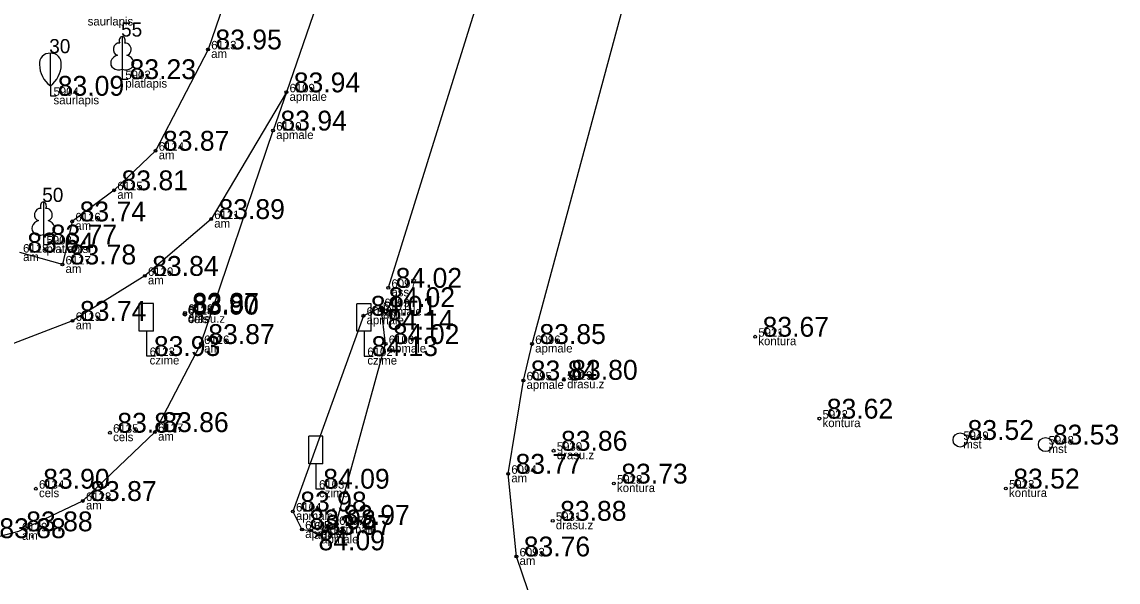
# Model space of a CAD drawing. Extents: x 614911 to 615803, y 262110 to 264311.
# Drawn here: x 615509.84 to 615548.49, y 262670.41 to 262690.16 of the extents above; entities that cross this region are included whole.
import ezdxf

# ---------------------------------------------------------------- set-up
doc = ezdxf.new("R2010")
doc.units = 0
for name, color, linetype in [('Level 1', 7, 'Continuous'), ('Level 14', 7, 'Continuous'), ('Level 16', 7, 'Continuous'), ('Level 37', 7, 'Continuous'), ('Level 53', 7, 'Continuous'), ('Level 54', 7, 'Continuous'), ('Level 57', 7, 'Continuous'), ('Level 58', 7, 'Continuous')]:
    doc.layers.add(name, color=color, linetype=linetype)

msp = doc.modelspace()

# ---------------------------------------------------------------- linework, layer by layer
at = {"layer": 'Level 1'}
for p, q in [((615510.844, 262687.908), (615510.844, 262689.056)), ((615513.377, 262688.49), (615513.377, 262688.143)), ((615510.844, 262687.908), (615510.844, 262687.556)), ((615513.377, 262688.143), (615513.577, 262688.143)), ((615510.844, 262687.556), (615511.044, 262687.556)), ((615510.597, 262682.658), (615510.597, 262682.311)), ((615510.597, 262682.311), (615510.797, 262682.311))]:
    msp.add_line(p, q, dxfattribs=at)
for points in [[(615513.377, 262689.643), (615513.377, 262688.49)], [(615513.467, 262689.411), (615513.466, 262689.412)], [(615510.597, 262683.811), (615510.597, 262682.658)], [(615510.687, 262683.579), (615510.686, 262683.58)]]:
    msp.add_lwpolyline(points, dxfattribs=at)
for centre, radius, start, end in [((615510.824, 262688.69), 0.366, 86.7958, 185.3935), ((615510.864, 262688.69), 0.366, 354.6065, 93.2042), ((615511.403, 262688.669), 0.944, 180.7841, 233.6862), ((615510.285, 262688.669), 0.944, 306.3138, 359.2159)]:
    msp.add_arc(centre, radius, start, end, dxfattribs=at)
for centre, major_axis, ratio, start_param, end_param in [((615513.377, 262689.493), (0, -0.15), 0.707107, 3.14537, 5.287485), ((615513.377, 262689.493), (0, -0.15), 0.707107, 0.995701, 3.137816), ((615513.249, 262689.198), (-0.039, -0.212), 0.861323, 3.141593, 6.283185), ((615513.505, 262689.198), (0.039, -0.212), 0.861323, 0, 3.141593), ((615513.287, 262688.736), (0.307, 0.095), 0.814445, 1.570796, 4.752015), ((615513.467, 262688.736), (-0.307, 0.095), 0.814445, 1.531171, 4.712389), ((615510.597, 262683.661), (0, -0.15), 0.707107, 3.14537, 5.287485), ((615510.597, 262683.661), (0, -0.15), 0.707107, 0.995701, 3.137816), ((615510.469, 262683.366), (-0.039, -0.212), 0.861323, 3.141593, 6.283185), ((615510.725, 262683.366), (0.039, -0.212), 0.861323, 0, 3.141593), ((615510.507, 262682.904), (0.307, 0.095), 0.814445, 1.570796, 4.752015), ((615510.687, 262682.904), (-0.307, 0.095), 0.814445, 1.531171, 4.712389)]:
    msp.add_ellipse(centre, major_axis=major_axis, ratio=ratio, start_param=start_param, end_param=end_param, dxfattribs=at)
at = {"layer": 'Level 14'}
for centre in [(615542.924, 262675.419), (615545.93, 262675.256)]:
    msp.add_circle(centre, 0.25, dxfattribs=at)
at = {"layer": 'Level 16'}
for p, q in [((615514.478, 262680.227), (615513.978, 262680.227)), ((615513.978, 262679.258), (615513.978, 262680.227)), ((615514.478, 262679.258), (615514.478, 262680.227)), ((615522.155, 262680.223), (615521.655, 262680.223)), ((615521.655, 262679.254), (615521.655, 262680.223)), ((615522.155, 262679.254), (615522.155, 262680.223)), ((615514.478, 262679.258), (615513.978, 262679.258)), ((615514.232, 262679.258), (615514.232, 262678.38)), ((615522.155, 262679.254), (615521.655, 262679.254)), ((615521.909, 262679.254), (615521.909, 262678.376)), ((615514.232, 262678.38), (615514.547, 262678.38)), ((615521.909, 262678.376), (615522.224, 262678.376)), ((615520.452, 262675.547), (615519.952, 262675.547)), ((615519.952, 262674.578), (615519.952, 262675.547)), ((615520.452, 262674.578), (615520.452, 262675.547)), ((615520.452, 262674.578), (615519.952, 262674.578)), ((615520.206, 262674.578), (615520.206, 262673.7)), ((615520.206, 262673.7), (615520.521, 262673.7))]:
    msp.add_line(p, q, dxfattribs=at)
at = {"layer": 'Level 37'}
for points in [[(615536.674, 262766.53), (615539.466, 262763.47), (615540.96, 262761.183), (615541.063, 262759.839), (615536.591, 262745.98), (615536.177, 262745.037), (615532.44, 262739.724), (615528.2, 262731.724), (615522.211, 262712.315), (615521.598, 262704.345), (615516.403, 262689.191), (615514.553, 262685.618), (615513.094, 262684.223), (615511.615, 262683.126), (615511.267, 262681.608), (615509.771, 262682.026)], [(615539.466, 262763.47), (615540.8, 262763.908), (615542.209, 262761.975), (615542.441, 262759.475), (615537.549, 262744.366), (615530.265, 262730.98), (615524.234, 262711.699), (615523.305, 262699.701), (615519.166, 262687.677), (615518.697, 262686.329)], [(615542.539, 262742.214), (615537.852, 262728.291), (615532.442, 262711.621), (615528.258, 262698.427), (615522.759, 262680.784)], [(615534.364, 262661.963), (615530.75, 262663.923), (615528.928, 262666.471), (615527.275, 262671.311), (615526.986, 262674.226), (615527.522, 262677.519), (615527.828, 262678.803), (615532.763, 262697.11), (615534.489, 262703.905), (615536.426, 262710.011), (615540.339, 262717.828)], [(615519.166, 262687.677), (615516.512, 262683.209), (615514.174, 262681.204), (615511.626, 262679.618), (615503.105, 262676.348), (615499.422, 262674.892), (615494.048, 262671.344), (615488.003, 262663.297), (615487.264, 262661.656), (615485.312, 262655.528), (615481.014, 262647.82), (615478.723, 262645.155), (615476.187, 262643.105)], [(615476.187, 262643.105), (615477.146, 262643.476), (615482.846, 262645.634), (615488.994, 262651.091), (615490.472, 262653.743), (615492.227, 262658.611), (615494.617, 262662.831), (615497.702, 262666.424), (615501.615, 262669.165), (615505.659, 262671.098), (615506.118, 262671.261), (615508.785, 262671.955), (615509.733, 262672.197), (615511.989, 262673.267), (615514.53, 262675.696), (615516.152, 262678.802), (615518.697, 262686.329)]]:
    msp.add_lwpolyline(points, dxfattribs=at)
msp.add_lwpolyline([(615522.509, 262680.103), (615521.882, 262679.799), (615519.395, 262672.894), (615519.716, 262672.262), (615520.039, 262672.227), (615520.283, 262672.071), (615520.914, 262672.424), (615522.664, 262678.802)], close=True, dxfattribs=at)
at = {"layer": 'Level 57'}
for centre in [(615516.403, 262689.191), (615519.166, 262687.677), (615518.697, 262686.329), (615514.553, 262685.618), (615513.094, 262684.223), (615516.512, 262683.209), (615511.615, 262683.126), (615511.267, 262681.608), (615514.174, 262681.204), (615522.759, 262680.784), (615515.577, 262679.852), (615515.593, 262679.903), (615515.593, 262679.838), (615521.882, 262679.799), (615522.465, 262680.003), (615522.509, 262680.103), (615511.626, 262679.618), (615535.696, 262679.059), (615516.152, 262678.802), (615522.664, 262678.802), (615527.828, 262678.803), (615527.522, 262677.519), (615528.951, 262677.539), (615537.96, 262676.17), (615512.945, 262675.674), (615514.53, 262675.696), (615528.589, 262675.038), (615526.986, 262674.226), (615510.331, 262673.7), (615530.714, 262673.88), (615544.536, 262673.705), (615511.989, 262673.267), (615519.395, 262672.894), (615520.914, 262672.424), (615528.557, 262672.567), (615519.716, 262672.262), (615520.039, 262672.227), (615520.283, 262672.071), (615527.275, 262671.311)]:
    msp.add_circle(centre, 0.05, dxfattribs=at)
at = {"layer": 'Level 58'}
for centre in [(615516.403, 262689.191), (615519.166, 262687.677), (615518.697, 262686.329), (615514.553, 262685.618), (615513.094, 262684.223), (615516.512, 262683.209), (615511.615, 262683.126), (615511.267, 262681.608), (615514.174, 262681.204), (615522.759, 262680.784), (615515.577, 262679.852), (615515.593, 262679.903), (615515.593, 262679.838), (615521.882, 262679.799), (615522.465, 262680.003), (615522.509, 262680.103), (615511.626, 262679.618), (615535.696, 262679.059), (615516.152, 262678.802), (615522.664, 262678.802), (615527.828, 262678.803), (615527.522, 262677.519), (615528.951, 262677.539), (615537.96, 262676.17), (615512.945, 262675.674), (615514.53, 262675.696), (615528.589, 262675.038), (615526.986, 262674.226), (615510.331, 262673.7), (615530.714, 262673.88), (615544.536, 262673.705), (615511.989, 262673.267), (615519.395, 262672.894), (615520.914, 262672.424), (615528.557, 262672.567), (615519.716, 262672.262), (615520.039, 262672.227), (615520.283, 262672.071), (615527.275, 262671.311)]:
    msp.add_circle(centre, 0.05, dxfattribs=at)

# ---------------------------------------------------------------- texts
at = {"layer": 'Level 1'}
for s, p in [(' 55', (615513.152, 262689.643)), (' 30', (615510.619, 262689.056)), (' 50', (615510.372, 262683.811))]:
    msp.add_text(s, height=0.5, dxfattribs=at).set_placement(p)
at = {"layer": 'Level 53'}
for s, p in [(' saurlapis', (615512.048, 262690.034)), (' am', (615516.403, 262688.891)), (' platlapis', (615513.377, 262687.843)), (' saurlapis', (615510.844, 262687.256)), (' apmale', (615519.166, 262687.377)), (' apmale', (615518.697, 262686.029)), (' am', (615514.553, 262685.318)), (' am', (615513.094, 262683.923)), (' am', (615511.615, 262682.826)), (' am', (615516.512, 262682.909)), (' platlapis', (615510.597, 262682.011)), (' am', (615509.771, 262681.726)), (' am', (615511.267, 262681.308)), (' am', (615514.174, 262680.904)), (' ass', (615522.759, 262680.484)), (' drasu.z', (615515.577, 262679.552)), (' cels', (615515.593, 262679.538)), (' am', (615515.593, 262679.603)), (' apmale', (615521.882, 262679.499)), (' ap', (615522.465, 262679.703)), (' apmale', (615522.509, 262679.803)), (' am', (615511.626, 262679.318)), (' kontura', (615535.696, 262678.759)), (' am', (615516.152, 262678.502)), (' apmale', (615522.664, 262678.502)), (' apmale', (615527.828, 262678.503)), (' czime', (615514.232, 262678.08)), (' czime', (615521.909, 262678.076)), (' apmale', (615527.522, 262677.219)), (' drasu.z', (615528.951, 262677.239)), (' kontura', (615537.96, 262675.87)), (' cels', (615512.945, 262675.374)), (' am', (615514.53, 262675.396)), (' mst', (615542.924, 262675.119)), (' mst', (615545.93, 262674.956)), (' drasu.z', (615528.589, 262674.738)), (' am', (615526.986, 262673.926)), (' cels', (615510.331, 262673.4)), (' czime', (615520.206, 262673.4)), (' kontura', (615530.714, 262673.58)), (' kontura', (615544.536, 262673.405)), (' am', (615511.989, 262672.967)), (' apmale', (615519.395, 262672.594)), (' apmale', (615520.914, 262672.124)), (' drasu.z', (615528.557, 262672.267)), (' am', (615509.733, 262671.897)), (' apmale', (615519.716, 262671.962)), (' ap', (615520.039, 262671.927)), (' apmale', (615520.283, 262671.771)), (' am', (615527.275, 262671.011))]:
    msp.add_text(s, height=0.3, dxfattribs=at).set_placement(p)
at = {"layer": 'Level 54'}
for s, p in [(' 6113', (615516.403, 262689.191)), (' 5902', (615513.377, 262688.143)), (' 6109', (615519.166, 262687.677)), (' 5904', (615510.844, 262687.556)), (' 6110', (615518.697, 262686.329)), (' 6114', (615514.553, 262685.618)), (' 6115', (615513.094, 262684.223)), (' 6116', (615511.615, 262683.126)), (' 6121', (615516.512, 262683.209)), (' 5903', (615510.597, 262682.311)), (' 6118', (615509.771, 262682.026)), (' 6117', (615511.267, 262681.608)), (' 6120', (615514.174, 262681.204)), (' 6097', (615522.759, 262680.784)), (' 6122', (615515.593, 262679.903)), (' 6101', (615522.465, 262680.003)), (' 6099', (615522.509, 262680.103)), (' 6119', (615511.626, 262679.618)), (' 6125', (615515.577, 262679.852)), (' 6124', (615515.593, 262679.838)), (' 6098', (615521.882, 262679.799)), (' 6126', (615516.152, 262678.802)), (' 6100', (615522.664, 262678.802)), (' 6096', (615527.828, 262678.803)), (' 5921', (615535.696, 262679.059)), (' 6123', (615514.232, 262678.38)), (' 6102', (615521.909, 262678.376)), (' 5929', (615528.951, 262677.539)), (' 6095', (615527.522, 262677.519)), (' 5922', (615537.96, 262676.17)), (' 6135', (615512.945, 262675.674)), (' 6127', (615514.53, 262675.696)), (' 5949', (615542.924, 262675.419)), (' 5948', (615545.93, 262675.256)), (' 5930', (615528.589, 262675.038)), (' 6094', (615526.986, 262674.226)), (' 6134', (615510.331, 262673.7)), (' 6103', (615520.206, 262673.7)), (' 5928', (615530.714, 262673.88)), (' 5923', (615544.536, 262673.705)), (' 6128', (615511.989, 262673.267)), (' 6104', (615519.395, 262672.894)), (' 5931', (615528.557, 262672.567)), (' 6129', (615509.733, 262672.197)), (' 6105', (615519.716, 262672.262)), (' 6108', (615520.039, 262672.227)), (' 6107', (615520.914, 262672.424)), (' 6106', (615520.283, 262672.071)), (' 6093', (615527.275, 262671.311))]:
    msp.add_text(s, height=0.3, dxfattribs=at).set_placement(p)
at = {"layer": 'Level 58'}
for s, p in [(' 83.95', (615516.403, 262689.191)), (' 83.23', (615513.377, 262688.143)), (' 83.94', (615519.166, 262687.677)), (' 83.09', (615510.844, 262687.556)), (' 83.94', (615518.697, 262686.329)), (' 83.87', (615514.553, 262685.618)), (' 83.81', (615513.094, 262684.223)), (' 83.74', (615511.615, 262683.126)), (' 83.89', (615516.512, 262683.209)), (' 83.77', (615510.597, 262682.311)), (' 83.64', (615509.771, 262682.026)), (' 83.78', (615511.267, 262681.608)), (' 83.84', (615514.174, 262681.204)), (' 84.02', (615522.759, 262680.784)), (' 83.90', (615515.577, 262679.852)), (' 83.87', (615515.593, 262679.903)), (' 83.90', (615515.593, 262679.838)), (' 84.02', (615522.509, 262680.103)), (' 83.74', (615511.626, 262679.618)), (' 84.01', (615521.882, 262679.799)), (' 84.14', (615522.465, 262679.303)), (' 83.87', (615516.152, 262678.802)), (' 84.02', (615522.664, 262678.802)), (' 83.85', (615527.828, 262678.803)), (' 83.67', (615535.696, 262679.059)), (' 83.93', (615514.232, 262678.38)), (' 84.13', (615521.909, 262678.376)), (' 83.84', (615527.522, 262677.519)), (' 83.80', (615528.951, 262677.539)), (' 83.62', (615537.96, 262676.17)), (' 83.87', (615512.945, 262675.674)), (' 83.86', (615514.53, 262675.696)), (' 83.52', (615542.924, 262675.419)), (' 83.53', (615545.93, 262675.256)), (' 83.86', (615528.589, 262675.038)), (' 83.77', (615526.986, 262674.226)), (' 83.90', (615510.331, 262673.7)), (' 84.09', (615520.206, 262673.7)), (' 83.73', (615530.714, 262673.88)), (' 83.52', (615544.536, 262673.705)), (' 83.87', (615511.989, 262673.267)), (' 83.98', (615519.395, 262672.894)), (' 83.88', (615528.557, 262672.567)), (' 83.88', (615509.733, 262672.197)), (' 83.98', (615519.716, 262672.262)), (' 83.97', (615520.914, 262672.424)), (' 83.88', (615508.785, 262671.955)), (' 83.97', (615520.283, 262672.071)), (' 84.09', (615520.039, 262671.527)), (' 83.76', (615527.275, 262671.311))]:
    msp.add_text(s, height=0.7, dxfattribs=at).set_placement(p)

doc.saveas('drawing.dxf')
